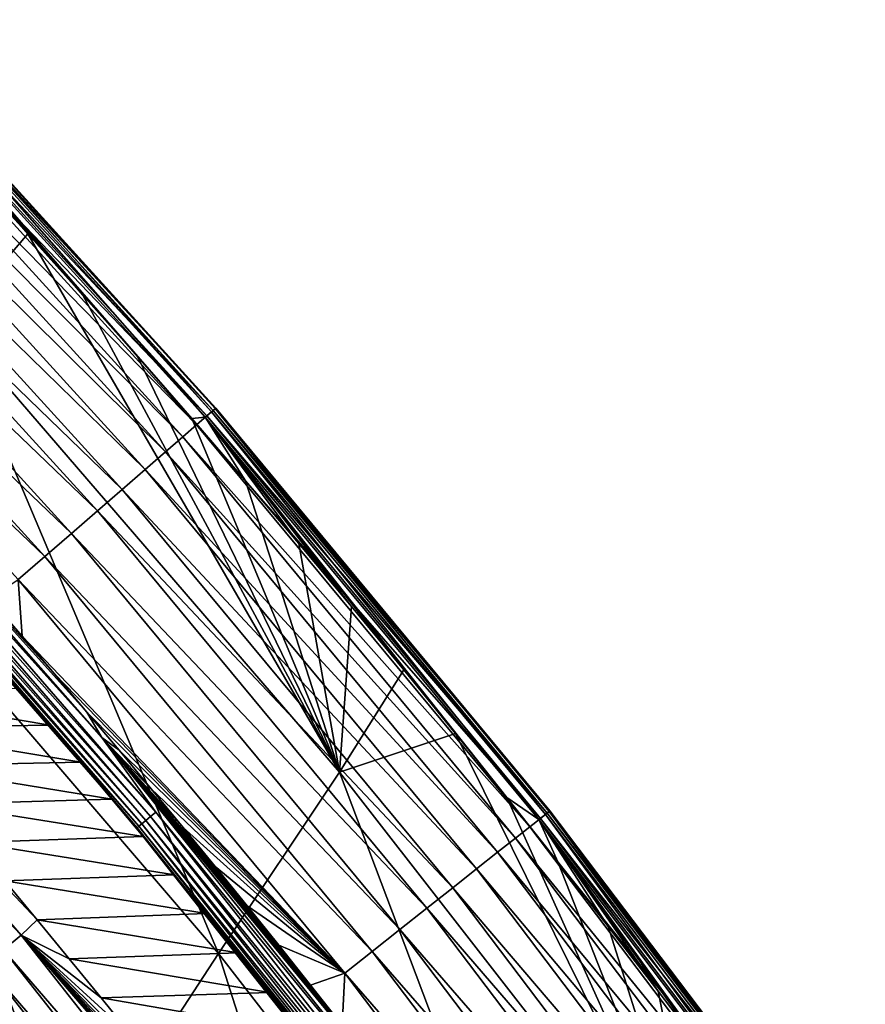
# Model space of a CAD drawing. Header units: millimetres. Extents: x -300 to 300, y -500 to 500.
# Tile 987 of 988: x 221 to 233, y 422 to 437. Entities that reach past the tile are written whole.
import ezdxf

# ---------------------------------------------------------------- set-up
doc = ezdxf.new("R2010")
doc.units = ezdxf.units.MM
doc.header["$LTSCALE"] = 81.481481
for name, color, linetype in [('19', 7, 'CONTINUOUS'), ('27', 7, 'CONTINUOUS'), ('29', 7, 'CONTINUOUS'), ('30', 7, 'CONTINUOUS'), ('32', 7, 'CONTINUOUS')]:
    doc.layers.add(name, color=color, linetype=linetype)

msp = doc.modelspace()

# ---------------------------------------------------------------- linework, layer by layer
at = {"layer": '19', "color": 7, "linetype": 'CONTINUOUS'}
for points in [[(219.937, 434.567, 6.903), (219.633, 432.317, 10.651), (220.773, 433.652, 6.905), (219.937, 434.567, 6.903)], [(219.633, 432.317, 10.651), (225.46, 425.559, 10.602), (220.773, 433.652, 6.905), (219.633, 432.317, 10.651)], [(220.773, 433.652, 6.905), (225.46, 425.559, 10.602), (221.602, 432.732, 6.908), (220.773, 433.652, 6.905)], [(221.602, 432.732, 6.908), (225.46, 425.559, 10.602), (222.424, 431.806, 6.91), (221.602, 432.732, 6.908)], [(223.641, 422.835, 15.808), (219.633, 432.317, 10.651), (217.818, 429.631, 15.885), (223.641, 422.835, 15.808)], [(225.46, 425.559, 10.602), (219.633, 432.317, 10.651), (223.641, 422.835, 15.808), (225.46, 425.559, 10.602)], [(222.424, 431.806, 6.91), (225.46, 425.559, 10.602), (223.238, 430.875, 6.912), (222.424, 431.806, 6.91)], [(223.238, 430.875, 6.912), (225.46, 425.559, 10.602), (224.045, 429.939, 6.914), (223.238, 430.875, 6.912)], [(224.045, 429.939, 6.914), (225.46, 425.559, 10.602), (224.845, 428.997, 6.915), (224.045, 429.939, 6.914)], [(221.453, 419.478, 20.735), (217.818, 429.631, 15.885), (215.648, 426.294, 20.837), (221.453, 419.478, 20.735)], [(223.641, 422.835, 15.808), (217.818, 429.631, 15.885), (221.453, 419.478, 20.735), (223.641, 422.835, 15.808)], [(224.845, 428.997, 6.915), (225.46, 425.559, 10.602), (225.637, 428.051, 6.917), (224.845, 428.997, 6.915)], [(225.637, 428.051, 6.917), (225.46, 425.559, 10.602), (226.423, 427.1, 6.918), (225.637, 428.051, 6.917)], [(226.423, 427.1, 6.918), (225.46, 425.559, 10.602), (227.201, 426.143, 6.919), (226.423, 427.1, 6.918)], [(221.453, 419.478, 20.735), (215.648, 426.294, 20.837), (218.91, 415.502, 25.39), (221.453, 419.478, 20.735)], [(225.46, 425.559, 10.602), (231.021, 418.406, 10.553), (227.201, 426.143, 6.919), (225.46, 425.559, 10.602)], [(227.201, 426.143, 6.919), (231.021, 418.406, 10.553), (227.973, 425.181, 6.919), (227.201, 426.143, 6.919)], [(229.201, 415.649, 15.731), (225.46, 425.559, 10.602), (223.641, 422.835, 15.808), (229.201, 415.649, 15.731)], [(231.021, 418.406, 10.553), (225.46, 425.559, 10.602), (229.201, 415.649, 15.731), (231.021, 418.406, 10.553)], [(227.973, 425.181, 6.919), (231.021, 418.406, 10.553), (228.738, 424.215, 6.919), (227.973, 425.181, 6.919)], [(228.738, 424.215, 6.919), (231.021, 418.406, 10.553), (229.495, 423.243, 6.92), (228.738, 424.215, 6.919)], [(229.495, 423.243, 6.92), (231.021, 418.406, 10.553), (230.246, 422.267, 6.92), (229.495, 423.243, 6.92)], [(227, 412.276, 20.633), (223.641, 422.835, 15.808), (221.453, 419.478, 20.735), (227, 412.276, 20.633)], [(229.201, 415.649, 15.731), (223.641, 422.835, 15.808), (227, 412.276, 20.633), (229.201, 415.649, 15.731)], [(230.246, 422.267, 6.92), (231.021, 418.406, 10.553), (230.99, 421.286, 6.919), (230.246, 422.267, 6.92)]]:
    msp.add_3dface(points, dxfattribs=at)
at = {"layer": '27', "color": 7, "linetype": 'CONTINUOUS'}
for points in [[(223.463, 430.914, 3.651), (218.007, 436.603, 3.06), (218.154, 436.743, 3.639), (223.463, 430.914, 3.651)], [(218.14, 436.729, 6.428), (223.441, 430.895, 6.445), (218.229, 436.814, 5.92), (218.14, 436.729, 6.428)], [(223.559, 430.997, 4.241), (218.154, 436.743, 3.639), (218.247, 436.832, 4.228), (223.559, 430.997, 4.241)], [(223.463, 430.914, 3.651), (218.154, 436.743, 3.639), (223.559, 430.997, 4.241), (223.463, 430.914, 3.651)], [(223.536, 430.977, 5.936), (218.28, 436.863, 5.379), (218.229, 436.814, 5.92), (223.536, 430.977, 5.936)], [(223.441, 430.895, 6.445), (223.536, 430.977, 5.936), (218.229, 436.814, 5.92), (223.441, 430.895, 6.445)], [(223.6, 431.033, 4.826), (218.247, 436.832, 4.228), (218.288, 436.871, 4.811), (223.6, 431.033, 4.826)], [(223.559, 430.997, 4.241), (218.247, 436.832, 4.228), (223.6, 431.033, 4.826), (223.559, 430.997, 4.241)], [(223.591, 431.025, 5.394), (218.288, 436.871, 4.811), (218.28, 436.863, 5.379), (223.591, 431.025, 5.394)], [(223.591, 431.025, 5.394), (218.28, 436.863, 5.379), (223.536, 430.977, 5.936), (223.591, 431.025, 5.394)], [(223.6, 431.033, 4.826), (218.288, 436.871, 4.811), (223.591, 431.025, 5.394), (223.6, 431.033, 4.826)], [(223.31, 430.781, 3.071), (217.807, 436.412, 2.504), (218.007, 436.603, 3.06), (223.31, 430.781, 3.071)], [(223.31, 430.781, 3.071), (218.007, 436.603, 3.06), (223.463, 430.914, 3.651), (223.31, 430.781, 3.071)], [(219.937, 434.567, 6.903), (220.773, 433.652, 6.905), (218.14, 436.729, 6.428), (219.937, 434.567, 6.903)], [(220.773, 433.652, 6.905), (221.602, 432.732, 6.908), (218.14, 436.729, 6.428), (220.773, 433.652, 6.905)], [(221.602, 432.732, 6.908), (222.424, 431.806, 6.91), (218.14, 436.729, 6.428), (221.602, 432.732, 6.908)], [(222.424, 431.806, 6.91), (223.238, 430.875, 6.912), (218.14, 436.729, 6.428), (222.424, 431.806, 6.91)], [(218.14, 436.729, 6.428), (223.238, 430.875, 6.912), (223.441, 430.895, 6.445), (218.14, 436.729, 6.428)], [(223.102, 430.601, 2.512), (217.558, 436.174, 1.984), (217.807, 436.412, 2.504), (223.102, 430.601, 2.512)], [(223.102, 430.601, 2.512), (217.807, 436.412, 2.504), (223.31, 430.781, 3.071), (223.102, 430.601, 2.512)], [(222.842, 430.375, 1.991), (217.265, 435.895, 1.513), (217.558, 436.174, 1.984), (222.842, 430.375, 1.991)], [(222.842, 430.375, 1.991), (217.558, 436.174, 1.984), (223.102, 430.601, 2.512), (222.842, 430.375, 1.991)], [(222.536, 430.109, 1.518), (216.936, 435.581, 1.099), (217.265, 435.895, 1.513), (222.536, 430.109, 1.518)], [(222.536, 430.109, 1.518), (217.265, 435.895, 1.513), (222.842, 430.375, 1.991), (222.536, 430.109, 1.518)], [(222.192, 429.811, 1.103), (216.579, 435.241, 0.751), (216.936, 435.581, 1.099), (222.192, 429.811, 1.103)], [(222.192, 429.811, 1.103), (216.936, 435.581, 1.099), (222.536, 430.109, 1.518), (222.192, 429.811, 1.103)], [(221.82, 429.487, 0.753), (216.205, 434.884, 0.471), (216.579, 435.241, 0.751), (221.82, 429.487, 0.753)], [(221.82, 429.487, 0.753), (216.579, 435.241, 0.751), (222.192, 429.811, 1.103), (221.82, 429.487, 0.753)], [(221.429, 429.148, 0.472), (215.823, 434.519, 0.259), (216.205, 434.884, 0.471), (221.429, 429.148, 0.472)], [(221.429, 429.148, 0.472), (216.205, 434.884, 0.471), (221.82, 429.487, 0.753), (221.429, 429.148, 0.472)], [(221.029, 428.801, 0.26), (215.44, 434.154, 0.114), (215.823, 434.519, 0.259), (221.029, 428.801, 0.26)], [(221.029, 428.801, 0.26), (215.823, 434.519, 0.259), (221.429, 429.148, 0.472), (221.029, 428.801, 0.26)], [(220.629, 428.454, 0.114), (215.44, 434.154, 0.114), (221.029, 428.801, 0.26), (220.629, 428.454, 0.114)], [(223.441, 430.895, 6.445), (228.453, 424.847, 6.452), (223.536, 430.977, 5.936), (223.441, 430.895, 6.445)], [(228.577, 424.945, 4.247), (223.463, 430.914, 3.651), (223.559, 430.997, 4.241), (228.577, 424.945, 4.247)], [(228.551, 424.925, 5.943), (223.591, 431.025, 5.394), (223.536, 430.977, 5.936), (228.551, 424.925, 5.943)], [(228.453, 424.847, 6.452), (228.551, 424.925, 5.943), (223.536, 430.977, 5.936), (228.453, 424.847, 6.452)], [(228.62, 424.979, 4.832), (223.559, 430.997, 4.241), (223.6, 431.033, 4.826), (228.62, 424.979, 4.832)], [(228.577, 424.945, 4.247), (223.559, 430.997, 4.241), (228.62, 424.979, 4.832), (228.577, 424.945, 4.247)], [(228.609, 424.97, 5.401), (223.6, 431.033, 4.826), (223.591, 431.025, 5.394), (228.609, 424.97, 5.401)], [(228.609, 424.97, 5.401), (223.591, 431.025, 5.394), (228.551, 424.925, 5.943), (228.609, 424.97, 5.401)], [(228.62, 424.979, 4.832), (223.6, 431.033, 4.826), (228.609, 424.97, 5.401), (228.62, 424.979, 4.832)], [(223.238, 430.875, 6.912), (224.045, 429.939, 6.914), (223.441, 430.895, 6.445), (223.238, 430.875, 6.912)], [(228.478, 424.866, 3.656), (223.31, 430.781, 3.071), (223.463, 430.914, 3.651), (228.478, 424.866, 3.656)], [(224.045, 429.939, 6.914), (224.845, 428.997, 6.915), (223.441, 430.895, 6.445), (224.045, 429.939, 6.914)], [(224.845, 428.997, 6.915), (225.637, 428.051, 6.917), (223.441, 430.895, 6.445), (224.845, 428.997, 6.915)], [(225.637, 428.051, 6.917), (226.423, 427.1, 6.918), (223.441, 430.895, 6.445), (225.637, 428.051, 6.917)], [(226.423, 427.1, 6.918), (227.201, 426.143, 6.919), (223.441, 430.895, 6.445), (226.423, 427.1, 6.918)], [(227.201, 426.143, 6.919), (227.973, 425.181, 6.919), (223.441, 430.895, 6.445), (227.201, 426.143, 6.919)], [(223.441, 430.895, 6.445), (227.973, 425.181, 6.919), (228.453, 424.847, 6.452), (223.441, 430.895, 6.445)], [(228.478, 424.866, 3.656), (223.463, 430.914, 3.651), (228.577, 424.945, 4.247), (228.478, 424.866, 3.656)], [(228.32, 424.741, 3.075), (223.102, 430.601, 2.512), (223.31, 430.781, 3.071), (228.32, 424.741, 3.075)], [(228.32, 424.741, 3.075), (223.31, 430.781, 3.071), (228.478, 424.866, 3.656), (228.32, 424.741, 3.075)], [(228.104, 424.57, 2.516), (222.842, 430.375, 1.991), (223.102, 430.601, 2.512), (228.104, 424.57, 2.516)], [(228.104, 424.57, 2.516), (223.102, 430.601, 2.512), (228.32, 424.741, 3.075), (228.104, 424.57, 2.516)], [(227.834, 424.357, 1.994), (222.536, 430.109, 1.518), (222.842, 430.375, 1.991), (227.834, 424.357, 1.994)], [(227.834, 424.357, 1.994), (222.842, 430.375, 1.991), (228.104, 424.57, 2.516), (227.834, 424.357, 1.994)], [(227.517, 424.105, 1.52), (222.192, 429.811, 1.103), (222.536, 430.109, 1.518), (227.517, 424.105, 1.52)], [(227.517, 424.105, 1.52), (222.536, 430.109, 1.518), (227.834, 424.357, 1.994), (227.517, 424.105, 1.52)], [(227.159, 423.822, 1.104), (221.82, 429.487, 0.753), (222.192, 429.811, 1.103), (227.159, 423.822, 1.104)], [(227.159, 423.822, 1.104), (222.192, 429.811, 1.103), (227.517, 424.105, 1.52), (227.159, 423.822, 1.104)], [(226.772, 423.516, 0.754), (221.429, 429.148, 0.472), (221.82, 429.487, 0.753), (226.772, 423.516, 0.754)], [(226.772, 423.516, 0.754), (221.82, 429.487, 0.753), (227.159, 423.822, 1.104), (226.772, 423.516, 0.754)], [(226.366, 423.194, 0.473), (221.029, 428.801, 0.26), (221.429, 429.148, 0.472), (226.366, 423.194, 0.473)], [(226.366, 423.194, 0.473), (221.429, 429.148, 0.472), (226.772, 423.516, 0.754), (226.366, 423.194, 0.473)], [(225.951, 422.865, 0.261), (220.629, 428.454, 0.114), (221.029, 428.801, 0.26), (225.951, 422.865, 0.261)], [(225.951, 422.865, 0.261), (221.029, 428.801, 0.26), (226.366, 423.194, 0.473), (225.951, 422.865, 0.261)], [(220.69, 427.604, 0.031), (220.202, 428.168, 0.031), (220.629, 428.454, 0.114), (220.69, 427.604, 0.031)], [(225.536, 422.537, 0.114), (220.69, 427.604, 0.031), (220.629, 428.454, 0.114), (225.536, 422.537, 0.114)], [(225.536, 422.537, 0.114), (220.629, 428.454, 0.114), (225.951, 422.865, 0.261), (225.536, 422.537, 0.114)], [(221.177, 427.036, 0.031), (220.69, 427.604, 0.031), (225.536, 422.537, 0.114), (221.177, 427.036, 0.031)], [(221.663, 426.464, 0.031), (221.177, 427.036, 0.031), (225.536, 422.537, 0.114), (221.663, 426.464, 0.031)], [(222.147, 425.889, 0.031), (221.663, 426.464, 0.031), (225.536, 422.537, 0.114), (222.147, 425.889, 0.031)], [(222.63, 425.31, 0.031), (222.147, 425.889, 0.031), (225.536, 422.537, 0.114), (222.63, 425.31, 0.031)], [(223.111, 424.728, 0.031), (222.63, 425.31, 0.031), (225.536, 422.537, 0.114), (223.111, 424.728, 0.031)], [(227.973, 425.181, 6.919), (228.738, 424.215, 6.919), (228.453, 424.847, 6.452), (227.973, 425.181, 6.919)], [(228.453, 424.847, 6.452), (233.186, 418.594, 6.45), (228.551, 424.925, 5.943), (228.453, 424.847, 6.452)], [(233.314, 418.686, 4.245), (228.478, 424.866, 3.656), (228.577, 424.945, 4.247), (233.314, 418.686, 4.245)], [(233.288, 418.667, 5.941), (228.609, 424.97, 5.401), (228.551, 424.925, 5.943), (233.288, 418.667, 5.941)], [(233.186, 418.594, 6.45), (233.288, 418.667, 5.941), (228.551, 424.925, 5.943), (233.186, 418.594, 6.45)], [(233.358, 418.718, 4.83), (228.577, 424.945, 4.247), (228.62, 424.979, 4.832), (233.358, 418.718, 4.83)], [(233.314, 418.686, 4.245), (228.577, 424.945, 4.247), (233.358, 418.718, 4.83), (233.314, 418.686, 4.245)], [(233.347, 418.71, 5.399), (228.62, 424.979, 4.832), (228.609, 424.97, 5.401), (233.347, 418.71, 5.399)], [(233.347, 418.71, 5.399), (228.609, 424.97, 5.401), (233.288, 418.667, 5.941), (233.347, 418.71, 5.399)], [(233.358, 418.718, 4.83), (228.62, 424.979, 4.832), (233.347, 418.71, 5.399), (233.358, 418.718, 4.83)], [(233.211, 418.612, 3.655), (228.32, 424.741, 3.075), (228.478, 424.866, 3.656), (233.211, 418.612, 3.655)], [(228.738, 424.215, 6.919), (229.495, 423.243, 6.92), (228.453, 424.847, 6.452), (228.738, 424.215, 6.919)], [(229.495, 423.243, 6.92), (230.246, 422.267, 6.92), (228.453, 424.847, 6.452), (229.495, 423.243, 6.92)], [(230.246, 422.267, 6.92), (230.99, 421.286, 6.919), (228.453, 424.847, 6.452), (230.246, 422.267, 6.92)], [(230.99, 421.286, 6.919), (231.728, 420.3, 6.919), (228.453, 424.847, 6.452), (230.99, 421.286, 6.919)], [(231.728, 420.3, 6.919), (232.458, 419.309, 6.918), (228.453, 424.847, 6.452), (231.728, 420.3, 6.919)], [(228.453, 424.847, 6.452), (232.458, 419.309, 6.918), (233.186, 418.594, 6.45), (228.453, 424.847, 6.452)], [(233.211, 418.612, 3.655), (228.478, 424.866, 3.656), (233.314, 418.686, 4.245), (233.211, 418.612, 3.655)], [(223.592, 424.142, 0.031), (223.111, 424.728, 0.031), (225.536, 422.537, 0.114), (223.592, 424.142, 0.031)], [(233.047, 418.494, 3.074), (228.104, 424.57, 2.516), (228.32, 424.741, 3.075), (233.047, 418.494, 3.074)], [(233.047, 418.494, 3.074), (228.32, 424.741, 3.075), (233.211, 418.612, 3.655), (233.047, 418.494, 3.074)], [(232.824, 418.332, 2.515), (227.834, 424.357, 1.994), (228.104, 424.57, 2.516), (232.824, 418.332, 2.515)], [(232.824, 418.332, 2.515), (228.104, 424.57, 2.516), (233.047, 418.494, 3.074), (232.824, 418.332, 2.515)], [(232.545, 418.13, 1.993), (227.517, 424.105, 1.52), (227.834, 424.357, 1.994), (232.545, 418.13, 1.993)], [(232.545, 418.13, 1.993), (227.834, 424.357, 1.994), (232.824, 418.332, 2.515), (232.545, 418.13, 1.993)], [(224.07, 423.552, 0.031), (223.592, 424.142, 0.031), (225.536, 422.537, 0.114), (224.07, 423.552, 0.031)], [(232.217, 417.893, 1.519), (227.159, 423.822, 1.104), (227.517, 424.105, 1.52), (232.217, 417.893, 1.519)], [(232.217, 417.893, 1.519), (227.517, 424.105, 1.52), (232.545, 418.13, 1.993), (232.217, 417.893, 1.519)], [(231.848, 417.626, 1.104), (226.772, 423.516, 0.754), (227.159, 423.822, 1.104), (231.848, 417.626, 1.104)], [(231.848, 417.626, 1.104), (227.159, 423.822, 1.104), (232.217, 417.893, 1.519), (231.848, 417.626, 1.104)], [(224.548, 422.959, 0.031), (224.07, 423.552, 0.031), (225.536, 422.537, 0.114), (224.548, 422.959, 0.031)], [(231.448, 417.337, 0.754), (226.366, 423.194, 0.473), (226.772, 423.516, 0.754), (231.448, 417.337, 0.754)], [(231.448, 417.337, 0.754), (226.772, 423.516, 0.754), (231.848, 417.626, 1.104), (231.448, 417.337, 0.754)], [(231.029, 417.033, 0.473), (225.951, 422.865, 0.261), (226.366, 423.194, 0.473), (231.029, 417.033, 0.473)], [(231.029, 417.033, 0.473), (226.366, 423.194, 0.473), (231.448, 417.337, 0.754), (231.029, 417.033, 0.473)], [(225.024, 422.361, 0.031), (224.548, 422.959, 0.031), (225.536, 422.537, 0.114), (225.024, 422.361, 0.031)], [(230.6, 416.722, 0.26), (225.536, 422.537, 0.114), (225.951, 422.865, 0.261), (230.6, 416.722, 0.26)], [(230.6, 416.722, 0.26), (225.951, 422.865, 0.261), (231.029, 417.033, 0.473), (230.6, 416.722, 0.26)], [(225.499, 421.76, 0.031), (225.024, 422.361, 0.031), (225.536, 422.537, 0.114), (225.499, 421.76, 0.031)], [(230.171, 416.412, 0.114), (225.499, 421.76, 0.031), (225.536, 422.537, 0.114), (230.171, 416.412, 0.114)], [(230.171, 416.412, 0.114), (225.536, 422.537, 0.114), (230.6, 416.722, 0.26), (230.171, 416.412, 0.114)]]:
    msp.add_3dface(points, dxfattribs=at)
at = {"layer": '29', "color": 7, "linetype": 'CONTINUOUS'}
for points in [[(221.105, 426.267, 0.5), (217.983, 426.792, 0.5), (220.63, 426.824, 0.5), (221.105, 426.267, 0.5)], [(218.475, 426.225, 0.5), (217.983, 426.792, 0.5), (221.105, 426.267, 0.5), (218.475, 426.225, 0.5)], [(221.573, 425.713, 0.5), (218.475, 426.225, 0.5), (221.105, 426.267, 0.5), (221.573, 425.713, 0.5)], [(218.966, 425.655, 0.5), (218.475, 426.225, 0.5), (221.573, 425.713, 0.5), (218.966, 425.655, 0.5)], [(222.039, 425.155, 0.5), (218.966, 425.655, 0.5), (221.573, 425.713, 0.5), (222.039, 425.155, 0.5)], [(219.456, 425.081, 0.5), (218.966, 425.655, 0.5), (222.039, 425.155, 0.5), (219.456, 425.081, 0.5)], [(222.506, 424.591, 0.5), (219.456, 425.081, 0.5), (222.039, 425.155, 0.5), (222.506, 424.591, 0.5)], [(219.943, 424.505, 0.5), (219.456, 425.081, 0.5), (222.506, 424.591, 0.5), (219.943, 424.505, 0.5)], [(222.978, 424.018, 0.5), (219.943, 424.505, 0.5), (222.506, 424.591, 0.5), (222.978, 424.018, 0.5)], [(220.429, 423.925, 0.5), (219.943, 424.505, 0.5), (222.978, 424.018, 0.5), (220.429, 423.925, 0.5)], [(223.453, 423.435, 0.5), (220.429, 423.925, 0.5), (222.978, 424.018, 0.5), (223.453, 423.435, 0.5)], [(220.914, 423.342, 0.5), (220.429, 423.925, 0.5), (223.453, 423.435, 0.5), (220.914, 423.342, 0.5)], [(223.931, 422.843, 0.5), (220.914, 423.342, 0.5), (223.453, 423.435, 0.5), (223.931, 422.843, 0.5)], [(221.396, 422.756, 0.5), (220.914, 423.342, 0.5), (223.931, 422.843, 0.5), (221.396, 422.756, 0.5)], [(224.407, 422.247, 0.5), (221.396, 422.756, 0.5), (223.931, 422.843, 0.5), (224.407, 422.247, 0.5)], [(221.877, 422.167, 0.5), (221.396, 422.756, 0.5), (224.407, 422.247, 0.5), (221.877, 422.167, 0.5)], [(224.882, 421.648, 0.5), (221.877, 422.167, 0.5), (224.407, 422.247, 0.5), (224.882, 421.648, 0.5)], [(222.355, 421.575, 0.5), (221.877, 422.167, 0.5), (224.882, 421.648, 0.5), (222.355, 421.575, 0.5)]]:
    msp.add_3dface(points, dxfattribs=at)
at = {"layer": '30', "color": 7, "linetype": 'CONTINUOUS'}
for points in [[(220.202, 428.168, 0.031), (220.69, 427.604, 0.031), (216.757, 431.905, 0.028), (220.202, 428.168, 0.031)], [(220.69, 427.604, 0.031), (221.177, 427.036, 0.031), (216.757, 431.905, 0.028), (220.69, 427.604, 0.031)], [(221.177, 427.036, 0.031), (221.663, 426.464, 0.031), (216.757, 431.905, 0.028), (221.177, 427.036, 0.031)], [(221.663, 426.464, 0.031), (221.889, 426.083, 0.028), (216.757, 431.905, 0.028), (221.663, 426.464, 0.031)], [(221.889, 426.083, 0.028), (217.587, 430.85, 0.042), (216.757, 431.905, 0.028), (221.889, 426.083, 0.028)], [(222.697, 424.957, 0.042), (217.512, 430.782, 0.079), (217.587, 430.85, 0.042), (222.697, 424.957, 0.042)], [(222.697, 424.957, 0.042), (217.587, 430.85, 0.042), (221.889, 426.083, 0.028), (222.697, 424.957, 0.042)], [(222.488, 424.784, 0.216), (217.343, 430.628, 0.307), (217.386, 430.667, 0.216), (222.488, 424.784, 0.216)], [(222.548, 424.833, 0.138), (217.386, 430.667, 0.216), (217.444, 430.72, 0.138), (222.548, 424.833, 0.138)], [(222.488, 424.784, 0.216), (217.386, 430.667, 0.216), (222.548, 424.833, 0.138), (222.488, 424.784, 0.216)], [(222.62, 424.893, 0.079), (217.444, 430.72, 0.138), (217.512, 430.782, 0.079), (222.62, 424.893, 0.079)], [(222.548, 424.833, 0.138), (217.444, 430.72, 0.138), (222.62, 424.893, 0.079), (222.548, 424.833, 0.138)], [(222.62, 424.893, 0.079), (217.512, 430.782, 0.079), (222.697, 424.957, 0.042), (222.62, 424.893, 0.079)], [(222.444, 424.747, 0.307), (217.317, 430.604, 0.404), (217.343, 430.628, 0.307), (222.444, 424.747, 0.307)], [(222.416, 424.724, 0.404), (217.576, 430.296, 0.5), (217.317, 430.604, 0.404), (222.416, 424.724, 0.404)], [(222.416, 424.724, 0.404), (217.317, 430.604, 0.404), (222.444, 424.747, 0.307), (222.416, 424.724, 0.404)], [(222.444, 424.747, 0.307), (217.343, 430.628, 0.307), (222.488, 424.784, 0.216), (222.444, 424.747, 0.307)], [(217.991, 429.836, 0.5), (217.576, 430.296, 0.5), (222.416, 424.724, 0.404), (217.991, 429.836, 0.5)], [(218.399, 429.38, 0.5), (217.991, 429.836, 0.5), (222.416, 424.724, 0.404), (218.399, 429.38, 0.5)], [(218.809, 428.918, 0.5), (218.399, 429.38, 0.5), (222.416, 424.724, 0.404), (218.809, 428.918, 0.5)], [(219.232, 428.439, 0.5), (218.809, 428.918, 0.5), (222.416, 424.724, 0.404), (219.232, 428.439, 0.5)], [(219.676, 427.931, 0.5), (219.232, 428.439, 0.5), (222.416, 424.724, 0.404), (219.676, 427.931, 0.5)], [(220.148, 427.386, 0.5), (219.676, 427.931, 0.5), (222.416, 424.724, 0.404), (220.148, 427.386, 0.5)], [(220.63, 426.824, 0.5), (220.148, 427.386, 0.5), (222.416, 424.724, 0.404), (220.63, 426.824, 0.5)], [(221.105, 426.267, 0.5), (220.63, 426.824, 0.5), (222.416, 424.724, 0.404), (221.105, 426.267, 0.5)], [(221.663, 426.464, 0.031), (222.147, 425.889, 0.031), (221.889, 426.083, 0.028), (221.663, 426.464, 0.031)], [(221.573, 425.713, 0.5), (221.105, 426.267, 0.5), (222.416, 424.724, 0.404), (221.573, 425.713, 0.5)], [(222.147, 425.889, 0.031), (222.63, 425.31, 0.031), (221.889, 426.083, 0.028), (222.147, 425.889, 0.031)], [(222.63, 425.31, 0.031), (223.111, 424.728, 0.031), (221.889, 426.083, 0.028), (222.63, 425.31, 0.031)], [(223.111, 424.728, 0.031), (223.592, 424.142, 0.031), (221.889, 426.083, 0.028), (223.111, 424.728, 0.031)], [(223.592, 424.142, 0.031), (224.07, 423.552, 0.031), (221.889, 426.083, 0.028), (223.592, 424.142, 0.031)], [(224.07, 423.552, 0.031), (224.548, 422.959, 0.031), (221.889, 426.083, 0.028), (224.07, 423.552, 0.031)], [(224.548, 422.959, 0.031), (225.024, 422.361, 0.031), (221.889, 426.083, 0.028), (224.548, 422.959, 0.031)], [(225.024, 422.361, 0.031), (225.499, 421.76, 0.031), (221.889, 426.083, 0.028), (225.024, 422.361, 0.031)], [(225.499, 421.76, 0.031), (225.972, 421.155, 0.031), (221.889, 426.083, 0.028), (225.499, 421.76, 0.031)], [(225.972, 421.155, 0.031), (226.445, 420.547, 0.031), (221.889, 426.083, 0.028), (225.972, 421.155, 0.031)], [(226.445, 420.547, 0.031), (226.75, 420.03, 0.028), (221.889, 426.083, 0.028), (226.445, 420.547, 0.031)], [(226.75, 420.03, 0.028), (222.697, 424.957, 0.042), (221.889, 426.083, 0.028), (226.75, 420.03, 0.028)], [(222.039, 425.155, 0.5), (221.573, 425.713, 0.5), (222.416, 424.724, 0.404), (222.039, 425.155, 0.5)], [(222.506, 424.591, 0.5), (222.039, 425.155, 0.5), (222.416, 424.724, 0.404), (222.506, 424.591, 0.5)], [(227.453, 418.771, 0.079), (222.548, 424.833, 0.138), (222.62, 424.893, 0.079), (227.453, 418.771, 0.079)], [(227.534, 418.832, 0.042), (222.62, 424.893, 0.079), (222.697, 424.957, 0.042), (227.534, 418.832, 0.042)], [(227.453, 418.771, 0.079), (222.62, 424.893, 0.079), (227.534, 418.832, 0.042), (227.453, 418.771, 0.079)], [(227.534, 418.832, 0.042), (222.697, 424.957, 0.042), (226.75, 420.03, 0.028), (227.534, 418.832, 0.042)], [(227.271, 418.634, 0.307), (222.416, 424.724, 0.404), (222.444, 424.747, 0.307), (227.271, 418.634, 0.307)], [(227.317, 418.669, 0.216), (222.444, 424.747, 0.307), (222.488, 424.784, 0.216), (227.317, 418.669, 0.216)], [(227.271, 418.634, 0.307), (222.444, 424.747, 0.307), (227.317, 418.669, 0.216), (227.271, 418.634, 0.307)], [(227.379, 418.715, 0.138), (222.488, 424.784, 0.216), (222.548, 424.833, 0.138), (227.379, 418.715, 0.138)], [(227.317, 418.669, 0.216), (222.488, 424.784, 0.216), (227.379, 418.715, 0.138), (227.317, 418.669, 0.216)], [(227.379, 418.715, 0.138), (222.548, 424.833, 0.138), (227.453, 418.771, 0.079), (227.379, 418.715, 0.138)], [(227.242, 418.612, 0.404), (222.506, 424.591, 0.5), (222.416, 424.724, 0.404), (227.242, 418.612, 0.404)], [(227.242, 418.612, 0.404), (222.416, 424.724, 0.404), (227.271, 418.634, 0.307), (227.242, 418.612, 0.404)], [(222.978, 424.018, 0.5), (222.506, 424.591, 0.5), (227.242, 418.612, 0.404), (222.978, 424.018, 0.5)], [(223.453, 423.435, 0.5), (222.978, 424.018, 0.5), (227.242, 418.612, 0.404), (223.453, 423.435, 0.5)], [(223.931, 422.843, 0.5), (223.453, 423.435, 0.5), (227.242, 418.612, 0.404), (223.931, 422.843, 0.5)], [(224.407, 422.247, 0.5), (223.931, 422.843, 0.5), (227.242, 418.612, 0.404), (224.407, 422.247, 0.5)], [(224.882, 421.648, 0.5), (224.407, 422.247, 0.5), (227.242, 418.612, 0.404), (224.882, 421.648, 0.5)]]:
    msp.add_3dface(points, dxfattribs=at)
at = {"layer": '32', "color": 7, "linetype": 'CONTINUOUS'}
for points in [[(220.676, 423.112, 0.515), (215.334, 428.752, 0.56), (215.592, 428.986, 0.515), (220.676, 423.112, 0.515)], [(220.429, 423.925, 0.5), (220.914, 423.342, 0.5), (215.592, 428.986, 0.515), (220.429, 423.925, 0.5)], [(220.914, 423.342, 0.5), (220.676, 423.112, 0.515), (215.592, 428.986, 0.515), (220.914, 423.342, 0.5)], [(220.408, 422.891, 0.56), (215.334, 428.752, 0.56), (220.676, 423.112, 0.515), (220.408, 422.891, 0.56)], [(220.914, 423.342, 0.5), (221.396, 422.756, 0.5), (220.676, 423.112, 0.515), (220.914, 423.342, 0.5)], [(225.464, 417.034, 0.515), (220.408, 422.891, 0.56), (220.676, 423.112, 0.515), (225.464, 417.034, 0.515)], [(221.396, 422.756, 0.5), (221.877, 422.167, 0.5), (220.676, 423.112, 0.515), (221.396, 422.756, 0.5)], [(221.877, 422.167, 0.5), (222.355, 421.575, 0.5), (220.676, 423.112, 0.515), (221.877, 422.167, 0.5)], [(222.355, 421.575, 0.5), (222.832, 420.98, 0.5), (220.676, 423.112, 0.515), (222.355, 421.575, 0.5)], [(222.832, 420.98, 0.5), (223.306, 420.382, 0.5), (220.676, 423.112, 0.515), (222.832, 420.98, 0.5)], [(223.306, 420.382, 0.5), (223.779, 419.782, 0.5), (220.676, 423.112, 0.515), (223.306, 420.382, 0.5)], [(223.779, 419.782, 0.5), (224.249, 419.178, 0.5), (220.676, 423.112, 0.515), (223.779, 419.782, 0.5)], [(224.249, 419.178, 0.5), (224.718, 418.572, 0.5), (220.676, 423.112, 0.515), (224.249, 419.178, 0.5)], [(224.718, 418.572, 0.5), (225.184, 417.963, 0.5), (220.676, 423.112, 0.515), (224.718, 418.572, 0.5)], [(225.184, 417.963, 0.5), (225.648, 417.351, 0.5), (220.676, 423.112, 0.515), (225.184, 417.963, 0.5)], [(225.648, 417.351, 0.5), (225.464, 417.034, 0.515), (220.676, 423.112, 0.515), (225.648, 417.351, 0.5)], [(225.186, 416.825, 0.56), (220.142, 422.672, 0.636), (220.408, 422.891, 0.56), (225.186, 416.825, 0.56)], [(225.186, 416.825, 0.56), (220.408, 422.891, 0.56), (225.464, 417.034, 0.515), (225.186, 416.825, 0.56)], [(224.91, 416.618, 0.636), (219.883, 422.458, 0.742), (220.142, 422.672, 0.636), (224.91, 416.618, 0.636)], [(224.91, 416.618, 0.636), (220.142, 422.672, 0.636), (225.186, 416.825, 0.56), (224.91, 416.618, 0.636)], [(224.642, 416.416, 0.742), (219.633, 422.251, 0.876), (219.883, 422.458, 0.742), (224.642, 416.416, 0.742)], [(224.642, 416.416, 0.742), (219.883, 422.458, 0.742), (224.91, 416.618, 0.636), (224.642, 416.416, 0.742)], [(224.383, 416.221, 0.877), (219.502, 421.93, 1.035), (219.633, 422.251, 0.876), (224.383, 416.221, 0.877)], [(224.383, 416.221, 0.877), (219.633, 422.251, 0.876), (224.642, 416.416, 0.742), (224.383, 416.221, 0.877)]]:
    msp.add_3dface(points, dxfattribs=at)

doc.saveas('drawing.dxf')
